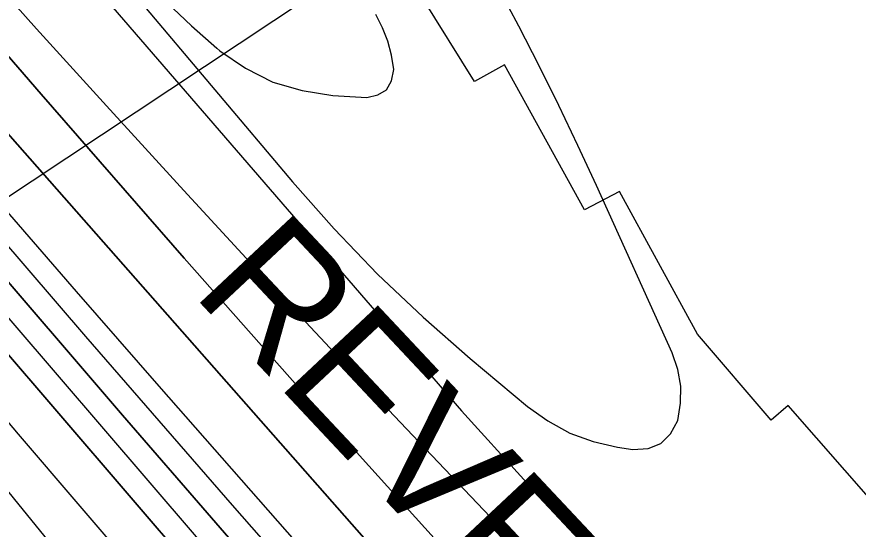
# Model space of a CAD drawing. Extents: x 3297753 to 3335611, y 652252 to 677623.
# Drawn here: x 3309717 to 3310374, y 670185 to 670586 of the extents above; entities that cross this region are included whole.
import ezdxf

# ---------------------------------------------------------------- set-up
doc = ezdxf.new("R2010")
doc.units = 0
for name, color, linetype in [('V-CHAN-NAID', 7, 'Continuous'), ('V-RIVR-EDGE', 7, 'Continuous'), ('V-RIVR-RANG', 7, 'Continuous'), ('V-RRAP-RVMT', 7, 'Continuous'), ('V-RRAP-RVMT-IDEN', 7, 'Continuous'), ('V-TOPO-DPTH', 7, 'Continuous'), ('V-TOPO-MAJR', 7, 'Continuous'), ('V-TOPO-MINR', 7, 'Continuous'), ('V-TOPO-WATR', 7, 'Continuous')]:
    doc.layers.add(name, color=color, linetype=linetype)

msp = doc.modelspace()

# ---------------------------------------------------------------- linework, layer by layer
at = {"layer": 'V-RIVR-EDGE'}
msp.add_spline([(3307850.62, 675821), (3307850.75, 675819.26), (3307852.36, 675798.53), (3307852.34, 675791.07), (3307856.9, 675791.47), (3307860.2, 675784), (3307858.08, 675766.6), (3307858.03, 675745.87), (3307859.68, 675743.8), (3307863.41, 675742.96), (3307863.4, 675739.64), (3307862.94, 675720.99), (3307866.19, 675694.04), (3307864.47, 675668.35), (3307864.85, 675653.43), (3307866.04, 675632.29), (3307865.98, 675608.25), (3307860.93, 675578), (3307855.03, 675536.15), (3307852.01, 675490.98), (3307848.61, 675457.42), (3307845.62, 675420.95), (3307843.09, 675401.89), (3307841.81, 675387.8), (3307842.17, 675364.59), (3307841.69, 675337.23), (3307844.13, 675320.65), (3307845.74, 675299.92), (3307848.96, 675263.02), (3307851.37, 675230.27), (3307851.72, 675204.99), (3307854.14, 675179.28), (3307856.98, 675153.99), (3307856.53, 675138.24), (3307855.69, 675135.76), (3307856.07, 675118.35), (3307855.63, 675111.72), (3307854.35, 675095.97), (3307852.65, 675077.74), (3307852.18, 675054.11), (3307855.44, 675031.72), (3307862.38, 674991.5), (3307864.8, 674962.48), (3307868.44, 674926), (3307870.05, 674906.1), (3307872.46, 674875.01), (3307874.08, 674859.25), (3307876.52, 674843.5), (3307878.94, 674816.13), (3307882.53, 674757.68), (3307886.15, 674712.5), (3307885.71, 674704.21), (3307884.45, 674697.99), (3307884.44, 674691.78), (3307887.31, 674680.16), (3307887.28, 674668.97), (3307887.26, 674658.2), (3307885.58, 674651.15), (3307881.01, 674644.12), (3307881, 674639.97), (3307886.35, 674626.28), (3307890.03, 674605.55), (3307895.77, 674578.59), (3307899.43, 674550.81), (3307909.27, 674510.58), (3307914.59, 674481.97), (3307918.25, 674453.78), (3307918.22, 674440.51), (3307919.86, 674433.88), (3307927.3, 674423.08), (3307927.28, 674417.7), (3307927.25, 674404.02), (3307928.48, 674400.28), (3307931.78, 674393.23), (3307935.06, 674376.64), (3307944.54, 674357.55), (3307954.85, 674337.22), (3307963.92, 674316.06), (3307975.42, 674271.68), (3307986.49, 674225.23), (3308000.06, 674178.77), (3308007.44, 674148.91), (3308015.22, 674108.27), (3308020.53, 674078.42), (3308024.25, 674072.19), (3308025.04, 674059.34), (3308025.41, 674039.44), (3308027.79, 673997.16), (3308030.63, 673971.46), (3308027.69, 673955.3), (3308027.24, 673943.28), (3308027.64, 673935.82), (3308029.69, 673925.45), (3308035.46, 673911.76), (3308035.42, 673899.32), (3308034.12, 673873.21), (3308036.13, 673851.24), (3308038.54, 673818.91), (3308040.98, 673799), (3308046.76, 673788.21), (3308050.46, 673778.26), (3308048.79, 673772.46), (3308048.76, 673761.27), (3308053.68, 673740.53), (3308060.66, 673711.09), (3308069.7, 673678.73), (3308069.66, 673665.06), (3308067.15, 673653.46), (3308067.55, 673650.14), (3308072.94, 673649.3), (3308077.91, 673648.87), (3308079.98, 673646.38), (3308086.52, 673608.64), (3308091.84, 673582.1), (3308104.58, 673536.48), (3308114.83, 673495), (3308121.38, 673461), (3308123.83, 673446.07), (3308127.95, 673436.12), (3308140.31, 673406.24), (3308148.95, 673377.21), (3308153.04, 673357.72), (3308158.34, 673321.23), (3308169, 673273.12), (3308189.1, 673188.1), (3308196.88, 673150.37), (3308207.96, 673103.92), (3308212.04, 673079.45), (3308214.06, 673059.97), (3308216.51, 673045.04), (3308218.98, 673035.91), (3308226, 673025.53), (3308228.46, 673015.99), (3308228.43, 673002.32), (3308230.49, 672996.92), (3308235.04, 672992.77), (3308235.02, 672984.48), (3308237.47, 672972.87), (3308241.99, 672953.37), (3308247.32, 672933.05), (3308253.9, 672910.65), (3308257.61, 672901.53), (3308263.8, 672890.32), (3308276.17, 672865), (3308277.39, 672856.3), (3308278.62, 672850.08), (3308283.16, 672844.26), (3308286.05, 672839.7), (3308286.04, 672832.24), (3308285.59, 672818.97), (3308288.47, 672812.33), (3308293.83, 672800.3), (3308303.72, 672777.89), (3308309.9, 672762.54), (3308316.07, 672743.05), (3308316.44, 672725.64), (3308318.1, 672723.15), (3308323.06, 672717.33), (3308327.59, 672706.13), (3308331.69, 672690.37), (3308330.84, 672679.6), (3308330.4, 672672.14), (3308332.46, 672667.16), (3308337.42, 672658.44), (3308343.59, 672642.67), (3308347.7, 672625.26), (3308355.91, 672595.39), (3308355.89, 672584.62), (3308357.53, 672579.64), (3308362.07, 672570.92), (3308366.61, 672563.45), (3308376.07, 672534), (3308399.56, 672478.4), (3308411.51, 672452.67), (3308418.52, 672435.25), (3308421.79, 672418.66), (3308423.01, 672409.95), (3308425.49, 672403.73), (3308428.79, 672397.5), (3308430.01, 672387.55), (3308434.95, 672375.52), (3308444.41, 672344.83), (3308450.58, 672326.99), (3308456.78, 672320.76), (3308459.66, 672312.87), (3308465.4, 672287.99), (3308467.43, 672268.09), (3308473.18, 672249.01), (3308476.05, 672236.57), (3308485.95, 672214.16), (3308490.05, 672198.81), (3308495.86, 672201.7), (3308496.67, 672193), (3308499.08, 672161.9), (3308505.23, 672134.53), (3308513.87, 672107.57), (3308522.52, 672084.75), (3308527.9, 672082.25), (3308536.2, 672087.2), (3308540.76, 672086.78), (3308539.51, 672083.88), (3308535.76, 672077.67), (3308534.91, 672067.73), (3308534.47, 672059.44), (3308531.96, 672050.74), (3308533.2, 672047.42), (3308536.91, 672037.88), (3308550.93, 672008.42), (3308564.93, 671974.39), (3308569.87, 671959.46), (3308576.49, 671954.88), (3308585.14, 671932.48), (3308595.86, 671910.49), (3308604.94, 671895.13), (3308605.76, 671888.49), (3308607.82, 671885.17), (3308610.71, 671881.02), (3308616.47, 671862.77), (3308627.6, 671838.7), (3308640.39, 671816.29), (3308660.99, 671765.26), (3308672.95, 671740.77), (3308685.32, 671715.46), (3308698.53, 671692.21), (3308700.17, 671685.58), (3308711.29, 671658.19), (3308728.21, 671627.9), (3308743.07, 671602.99), (3308758.34, 671575.6), (3308771.97, 671554.84), (3308775.27, 671548.61), (3308783.11, 671536.16), (3308790.54, 671522.88), (3308793.43, 671519.55), (3308797.16, 671517.06), (3308801.29, 671511.24), (3308803.76, 671502.95), (3308810.8, 671502.1), (3308815.77, 671499.19), (3308833.53, 671474.28), (3308845.09, 671458.5), (3308857.08, 671443.55), (3308870.72, 671429.01), (3308882.71, 671418.61), (3308908.77, 671397), (3308930.27, 671375.39), (3308944.33, 671361.26), (3308952.58, 671346.74), (3308960.43, 671336.77), (3308966.22, 671331.78), (3308972.85, 671328.86), (3308985.64, 671307.28), (3309001.75, 671282.37), (3309010.84, 671271.57), (3309010.83, 671268.25), (3309008.34, 671266.19), (3309011.64, 671262.03), (3309018.66, 671250.83), (3309024.85, 671237.13), (3309035.15, 671212.24), (3309059.5, 671169.07), (3309066.5, 671150.82), (3309067.71, 671140.45), (3309071.85, 671135.88), (3309077.22, 671128.41), (3309078.45, 671123.02), (3309078.43, 671117.63), (3309082.15, 671111.4), (3309089.15, 671092.73), (3309098.63, 671073.23), (3309111.41, 671045.01), (3309116.36, 671032.15), (3309123.35, 671011), (3309128.7, 670995.65), (3309133.23, 670984.86), (3309143.97, 670967.42), (3309159.66, 670945.42), (3309169.17, 670933.37), (3309181.99, 670924.22), (3309188.19, 670917.16), (3309197.69, 670902.22), (3309217.1, 670874.81), (3309231.57, 670859.03), (3309239.82, 670845.33), (3309244.79, 670840.76), (3309252.23, 670835.35), (3309260.51, 670831.18), (3309275.4, 670817.06), (3309282.43, 670810.41), (3309290.69, 670800.02), (3309303.1, 670788.39), (3309315.92, 670775.51), (3309335.34, 670751), (3309344.42, 670736.47), (3309351.03, 670726.51), (3309360.13, 670721.51), (3309375.84, 670704.9), (3309390.72, 670688.69), (3309403.11, 670668.77), (3309415.49, 670646.77), (3309426.65, 670635.14), (3309442.78, 670618.52), (3309454.34, 670603.15), (3309462.18, 670588.63), (3309470.85, 670575.34), (3309476.63, 670563.31), (3309487.39, 670558.31), (3309488.62, 670554.57), (3309489.44, 670550.84), (3309494.82, 670544.2), (3309506.81, 670533.39), (3309523.77, 670518.84), (3309529.95, 670505.98), (3309538.6, 670484.82), (3309549.72, 670453.7), (3309551.35, 670440.85), (3309555.47, 670430.89), (3309568.67, 670408.89), (3309577.35, 670396.02), (3309581.47, 670386.48), (3309581.46, 670383.16), (3309578.55, 670379.85), (3309576.88, 670374.88), (3309582.24, 670364.09), (3309594.61, 670336.71), (3309604.49, 670308.91), (3309606.94, 670296.06), (3309614.38, 670284.85), (3309627.18, 670266.99), (3309635.46, 670261.59), (3309639.18, 670259.92), (3309638.74, 670249.97), (3309639.54, 670236.29), (3309641.18, 670228), (3309644.89, 670221.36), (3309656.46, 670208.06), (3309664.31, 670195.61), (3309663.46, 670188.15), (3309663.84, 670176.13), (3309667.96, 670166.17), (3309673.34, 670159.94), (3309684.07, 670142.92), (3309690.66, 670126.33), (3309700.14, 670102.68), (3309716.65, 670076.52)], degree=3, dxfattribs=at)
at = {"layer": 'V-RIVR-RANG'}
msp.add_line((3308878.78, 669892.62), (3310194.62, 670767.23), dxfattribs=at)
at = {"layer": 'V-RRAP-RVMT'}
for p, q in [((3310074.32, 670535.18), (3309998.19, 670657.42)), ((3310097.81, 670548.12), (3310074.32, 670535.18)), ((3310160.13, 670434.72), (3310097.81, 670548.12)), ((3310187.66, 670449.12), (3310160.13, 670434.72)), ((3310248.46, 670337.6), (3310187.66, 670449.12)), ((3310306.05, 670270.46), (3310248.46, 670337.6)), ((3310319.25, 670281.94), (3310306.05, 670270.46)), ((3310385.82, 670205.92), (3310319.25, 670281.94))]:
    msp.add_line(p, q, dxfattribs=at)
at = {"layer": 'V-TOPO-DPTH'}
for points in [[(3310592.72, 669579.54), (3310188.91, 670017.46), (3310074.16, 670143.12), (3309960.22, 670269.51), (3309847.51, 670397), (3309735.62, 670525.21), (3309539.68, 670751.95)], [(3309539.68, 670751.95), (3309735.62, 670525.21), (3309847.51, 670397), (3309960.22, 670269.51), (3310074.16, 670143.12), (3310188.91, 670017.46), (3310592.72, 669579.54)], [(3310393.97, 669731.91), (3310287.74, 669844.19), (3310183.38, 669958.21), (3310080.27, 670073.41), (3309492.08, 670741.63)], [(3309492.08, 670741.63), (3310080.27, 670073.41), (3310183.38, 669958.21), (3310287.74, 669844.19), (3310393.97, 669731.91)], [(3309388.01, 670697.38), (3310424.81, 669487.8)], [(3310424.81, 669487.8), (3309388.01, 670697.38)], [(3310636.42, 669342.56), (3310363.58, 669638.99), (3310220.5, 669796.1), (3310078.55, 669954.21), (3309938.3, 670113.83), (3309799.18, 670274.45), (3309449.72, 670682.27)], [(3310636.42, 669342.56), (3310363.58, 669638.99), (3310220.5, 669796.1), (3310078.55, 669954.21), (3309938.3, 670113.83), (3309799.18, 670274.45), (3309449.72, 670682.27)], [(3309363.86, 670641.01), (3310385.38, 669382.17)], [(3309571.37, 670593.66), (3309635.01, 670519.15), (3309698.88, 670444.85), (3309763.13, 670370.88), (3309827.61, 670297.11), (3310666.12, 669342.7)], [(3309571.37, 670593.66), (3309635.01, 670519.15), (3309698.88, 670444.85), (3309763.13, 670370.88), (3309827.61, 670297.11), (3310666.12, 669342.7)]]:
    msp.add_lwpolyline(points, dxfattribs=at)
at = {"layer": 'V-TOPO-MAJR'}
msp.add_lwpolyline([(3309699.51, 670612.82), (3309732.08, 670576.4), (3309786.81, 670516.05), (3309847.23, 670449.89), (3309907.96, 670384.03), (3309969.17, 670318.6), (3310030.69, 670253.47), (3310234.1, 670039.65), (3310293.81, 669979.44), (3310355.11, 669920.98), (3310418.8, 669865.12)], dxfattribs=at)
at = {"layer": 'V-TOPO-MINR'}
for points in [[(3309628.41, 670816.54), (3309932.06, 670456.8), (3309964.69, 670420.12), (3309998.51, 670384.64), (3310034.13, 670350.97), (3310070.95, 670318.5), (3310115.56, 670281.18), (3310131.67, 670269.81), (3310148.66, 670260.37), (3310166.96, 670253.82), (3310186.13, 670249.2), (3310198.05, 670247.35), (3310209.89, 670248.36), (3310219.97, 670252.07), (3310227.41, 670259.81), (3310233.1, 670270.23), (3310235.21, 670283.71), (3310235.49, 670297.03), (3310233.02, 670310.13), (3310228.74, 670323.08), (3310169.61, 670453.83), (3310155.08, 670485.26), (3310140.18, 670516.52), (3310124.76, 670547.52), (3310108.98, 670578.35), (3310092.67, 670608.9)], [(3309623.72, 670787.37), (3310064.1, 670277.7), (3310112.71, 670224.09), (3310162.94, 670172.11), (3310215.59, 670122.58), (3310269.85, 670074.7), (3310359.28, 669999.51), (3310370.51, 669991.35), (3310382.31, 669984.35)], [(3309539.68, 670751.95), (3309735.62, 670525.21), (3309847.51, 670397), (3309960.22, 670269.51), (3310074.16, 670143.12), (3310188.91, 670017.46), (3310592.72, 669579.54)], [(3309492.08, 670741.63), (3310080.27, 670073.41), (3310183.38, 669958.21), (3310287.74, 669844.19), (3310393.97, 669731.91)], [(3309453.64, 670705.45), (3309656.3, 670468.38), (3309770.3, 670335.9), (3309884.87, 670203.91), (3310000.29, 670072.67), (3310116.29, 669941.93), (3310651.4, 669342.74)], [(3309426.86, 670680.66), (3310105.48, 669889.22), (3310191.71, 669790.79), (3310279.31, 669693.61), (3310368.96, 669598.32), (3310459.97, 669504.28)], [(3309449.72, 670682.27), (3309799.18, 670274.45), (3309938.3, 670113.83), (3310078.55, 669954.21), (3310220.5, 669796.1), (3310363.58, 669638.99), (3310636.42, 669342.56)], [(3309370.41, 670675.84), (3309536.56, 670475.2), (3309626.82, 670367.05), (3309717.63, 670259.37), (3309809.26, 670152.38), (3309901.44, 670045.86), (3310579.21, 669268.68)], [(3309363.86, 670641.01), (3310385.38, 669382.17)], [(3309571.37, 670593.66), (3309635.01, 670519.15), (3309698.88, 670444.85), (3309763.13, 670370.88), (3309827.61, 670297.11), (3310666.12, 669342.7)], [(3309833.79, 670596.88), (3309853.03, 670578.75), (3309872.92, 670561.28), (3309875.37, 670559.24), (3309895.44, 670545.59), (3309916.63, 670534.75)], [(3309916.63, 670534.75), (3309939.49, 670528.14), (3309963.46, 670524.34), (3309990.09, 670522.74), (3309998.84, 670524.78), (3310005.59, 670528.76), (3310009.35, 670535.63), (3310011.12, 670544.44), (3310009.32, 670555.74), (3310006.56, 670566.73), (3310002.37, 670577.26), (3309997.22, 670587.48)]]:
    msp.add_lwpolyline(points, dxfattribs=at)
at = {"layer": 'V-TOPO-WATR'}
msp.add_lwpolyline([(3309388.01, 670697.38), (3310424.81, 669487.8)], dxfattribs=at)

# ---------------------------------------------------------------- texts
at = {"layer": 'V-CHAN-NAID'}
msp.add_text('DOW-MISSOURI (221.8) (4)', height=100, rotation=42.84296, dxfattribs=at).set_placement((3310408.31, 669839.46))
at = {"layer": 'V-RRAP-RVMT-IDEN'}
msp.add_text('REVET.', height=100, rotation=313.15974, dxfattribs=at).set_placement((3309852.25, 670370.15))

doc.saveas('drawing.dxf')
